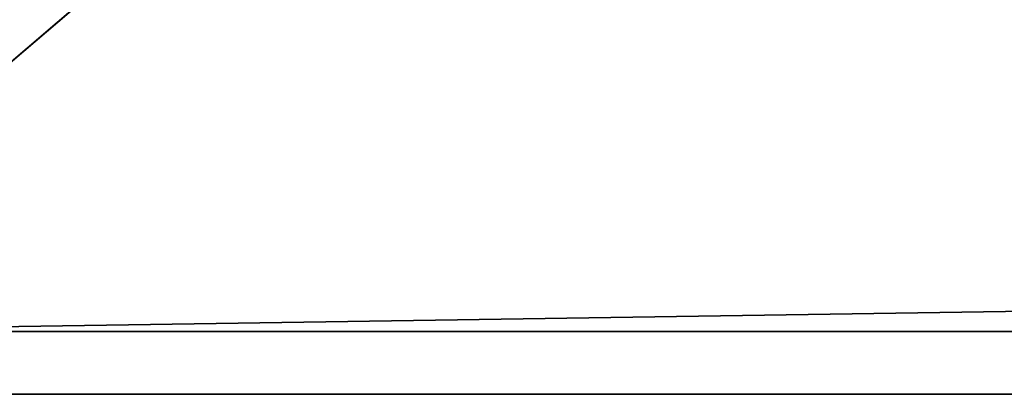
# Model space of a CAD drawing. Header units: millimetres. Extents: x -493 to 6693, y -115 to 145.
# Tile 373 of 656: x 1138 to 1170, y -39 to -27. Entities that reach past the tile are written whole.
import ezdxf

# ---------------------------------------------------------------- set-up
doc = ezdxf.new("R2010")
doc.units = ezdxf.units.MM
doc.layers.add('151', color=7, linetype='Continuous', true_color=0xffffff)

# ---------------------------------------------------------------- blocks, each defined once
blk = doc.blocks.new('UG_SURFACE_097')
at = {"layer": '151', "color": 252, "linetype": 'Continuous', "lineweight": 35}
for points in [[(1128, -37.1), (1128, -26), (1141, -26)], [(1141, -26), (1859, -26), (1128, -37.1)], [(1859, -26), (1872, -26), (1872, -37.1), (1128, -37.1)], [(1872, -39.1, 2030), (1872, -26, 2030), (1128, -26, 2030), (1128, -39.1, 2030)], [(1128, -39.1, 2), (1128, -37.1), (1872, -37.1), (1872, -39.1, 2)], [(1128, -39.1, 2), (1872, -39.1, 2), (1872, -39.1, 2030), (1128, -39.1, 2030)]]:
    blk.add_3dface(points, dxfattribs=at)

msp = doc.modelspace()

# ---------------------------------------------------------------- linework, layer by layer
at = {"layer": '151', "color": 253, "linetype": 'Continuous', "lineweight": -3}
for p, q in [((1128, -37.1), (1872, -37.1)), ((1872, -39.1, 2), (1128, -39.1, 2)), ((1872, -39.1, 2030), (1128, -39.1, 2030))]:
    msp.add_line(p, q, dxfattribs=at)

# ---------------------------------------------------------------- block references
msp.add_blockref('UG_SURFACE_097', (0, 0), dxfattribs=at)

doc.saveas('drawing.dxf')
